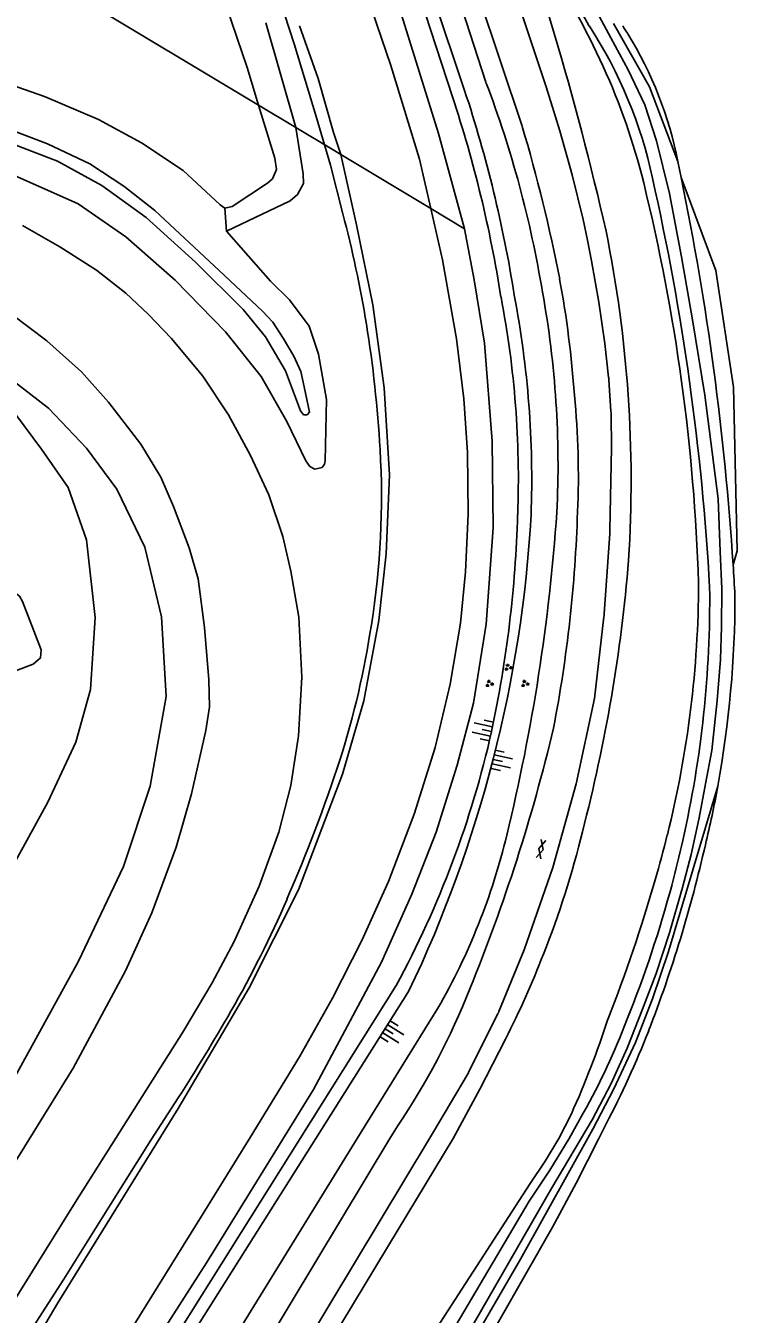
# Model space of a CAD drawing. Extents: x 135999 to 138000, y 396000 to 398501.
# Drawn here: x 137710.1 to 137785.7, y 396981.4 to 397117.6 of the extents above; entities that cross this region are included whole.
import ezdxf

# ---------------------------------------------------------------- set-up
doc = ezdxf.new("R2010")
doc.units = 0
for name, color, linetype in [('gg-knt-BGT kruinlijn', 7, 'Continuous'), ('gg-knt-bovenkant onderkant talud', 7, 'Continuous'), ('gg-knt-verharding', 7, 'Continuous'), ('gt-knt-geleideconstructie', 7, 'Continuous'), ('gt-symb-gesloten verharding', 7, 'Continuous'), ('gt-symb-groenvak', 7, 'Continuous'), ('gt-symb-talud symbool', 7, 'Continuous'), ('gx-grn-maaiveld', 7, 'Continuous')]:
    doc.layers.add(name, color=color, linetype=linetype)

# ---------------------------------------------------------------- blocks, each defined once
blk = doc.blocks.new('gt0-GESVH1')
at = {"layer": 'gt-symb-gesloten verharding'}
for p, q in [((-0.99, -0.26), (0.01, 0.24)), ((0.01, -0.26), (-0.99, 0.24)), ((0.01, 0.24), (1.01, -0.26)), ((1.01, 0.24), (0.01, -0.26))]:
    blk.add_line(p, q, dxfattribs=at)
blk = doc.blocks.new('gt0-TALUD_1')
at = {"layer": 'gt-symb-talud symbool'}
for p, q in [((-1, -1), (-1, 0)), ((-0.5, -2), (-0.5, 0)), ((0, -1), (0, 0)), ((0.5, -2), (0.5, 0)), ((1, -1), (1, 0))]:
    blk.add_line(p, q, dxfattribs=at)
blk = doc.blocks.new('gt0-GRVAK')
at = {"layer": 'gt-symb-groenvak'}
for p, q in [((-0.11, 0.19), (-0.23, 0.24)), ((-0.18, 0.15), (0.09, 0.15)), ((-0.09, 0.21), (-0.16, 0.32)), ((-0.05, 0.21), (-0.05, 0.39)), ((0, 0.21), (0.06, 0.32)), ((0.02, 0.19), (0.13, 0.24)), ((0.26, -0.05), (0.2, 0.06)), ((0.3, -0.05), (0.3, 0.13)), ((0.35, -0.05), (0.41, 0.06)), ((-0.24, -0.23), (-0.36, -0.18)), ((-0.32, -0.26), (-0.05, -0.26)), ((-0.23, -0.21), (-0.29, -0.1)), ((-0.18, -0.2), (-0.18, -0.02)), ((-0.14, -0.21), (-0.07, -0.1)), ((-0.12, -0.23), (0, -0.18)), ((0.24, -0.07), (0.12, -0.02)), ((0.17, -0.11), (0.44, -0.11)), ((0.37, -0.07), (0.49, -0.02))]:
    blk.add_line(p, q, dxfattribs=at)

msp = doc.modelspace()

# ---------------------------------------------------------------- linework, layer by layer
at = {"layer": 'gg-knt-BGT kruinlijn'}
for p, q in [((137755.2, 397110.06), (137745.06, 397140.94)), ((137756.47, 397110.73), (137746.3, 397141.15)), ((137712.43, 397105.1), (137706.26, 397107.41)), ((137739.43, 397101.92), (137738.64, 397106.82)), ((137705.8, 397106.19), (137713.46, 397103.24)), ((137716.88, 397102.98), (137712.43, 397105.1)), ((137713.46, 397103.24), (137718.15, 397100.69)), ((137720.47, 397100.6), (137716.88, 397102.98)), ((137739.46, 397100.9), (137739.43, 397101.92)), ((137718.15, 397100.69), (137722.82, 397097.29)), ((137723.74, 397098.05), (137720.47, 397100.6)), ((137738.06, 397099.07), (137738.83, 397099.73)), ((137738.83, 397099.73), (137739.46, 397100.9)), ((137731.31, 397095.87), (137738.06, 397099.07)), ((137722.82, 397097.29), (137728.06, 397092.59)), ((137730.55, 397091.7), (137723.74, 397098.05)), ((137728.06, 397092.59), (137733.1, 397087.6)), ((137735.14, 397087.39), (137730.55, 397091.7)), ((137761.72, 397089.1), (137761.71, 397089.15)), ((137733.1, 397087.6), (137735.45, 397084.71)), ((137736.2, 397086.24), (137735.14, 397087.39)), ((137737.31, 397084.55), (137736.2, 397086.24)), ((137735.45, 397084.71), (137737.57, 397081.1)), ((137738.43, 397082.66), (137737.31, 397084.55)), ((137739.16, 397081.05), (137738.43, 397082.66)), ((137707.34, 397081.14), (137712.53, 397077.17)), ((137737.57, 397081.1), (137739.15, 397076.89)), ((137739.52, 397079.42), (137739.16, 397081.05)), ((137740.09, 397076.74), (137739.52, 397079.42)), ((137712.53, 397077.17), (137716.52, 397072.94)), ((137739.15, 397076.89), (137739.46, 397076.47)), ((137739.46, 397076.47), (137739.86, 397076.47)), ((137739.86, 397076.47), (137740.09, 397076.74)), ((137716.52, 397072.94), (137719.74, 397068.59)), ((137719.74, 397068.59), (137722.68, 397062.48)), ((137722.68, 397062.48), (137724.44, 397055.12)), ((137724.44, 397055.12), (137724.95, 397046.69)), ((137724.95, 397046.69), (137723.27, 397037.21)), ((137723.27, 397037.21), (137720.45, 397028.73)), ((137720.45, 397028.73), (137715.68, 397018.74)), ((137715.68, 397018.74), (137706.27, 397001.59)), ((137739.1, 397000), (137749.23, 397016.15)), ((137740.77, 397000), (137750.56, 397015.51)), ((137706.4, 396947.92), (137739.1, 397000)), ((137740.77, 397000), (137720.5, 396967.9))]:
    msp.add_line(p, q, dxfattribs=at)
for centre, radius, start, end in [((137627.96, 397068.09), 135.4, 8.9484, 18.3543), ((137629.73, 397068.51), 132.16, 8.867, 18.3213), ((137659.79, 397069.61), 102.36, 357.9306, 10.8557), ((137659.82, 397069.61), 103.74, 357.9278, 10.8304), ((137629.18, 397073.54), 134.54, 334.4482, 356.7293), ((137635.28, 397069.58), 126.85, 347.9003, 358.3422), ((137657.3, 397065.99), 104.58, 331.5368, 347.2969)]:
    msp.add_arc(centre, radius, start, end, dxfattribs=at)
at = {"layer": 'gg-knt-bovenkant onderkant talud'}
for p, q in [((137758.73, 397111.59), (137748.86, 397142.05)), ((137745.14, 397000), (137753.64, 397013.75)), ((137745.14, 397000), (137724.24, 396966.16))]:
    msp.add_line(p, q, dxfattribs=at)
for centre, radius, start, end in [((137651.06, 397070.7), 115.17, 9.3526, 20.7916), ((137664.29, 397071.18), 102.05, 357.1691, 10.2967), ((137563.38, 397080.18), 203.32, 346.3011, 356.0389), ((137693.95, 397048.12), 68.88, 330.0679, 346.4969)]:
    msp.add_arc(centre, radius, start, end, dxfattribs=at)
at = {"layer": 'gg-knt-verharding'}
for p, q in [((137750.92, 397141.7), (137762.55, 397106.94)), ((137749.38, 397001.28), (137748.57, 397000)), ((137727.36, 396964.76), (137748.57, 397000)), ((137730.69, 396963.34), (137752.78, 397000))]:
    msp.add_line(p, q, dxfattribs=at)
for centre, radius, start, end in [((137599.38, 397058.32), 170.26, 10.9907, 16.5905), ((137660.29, 397071.1), 108.03, 3.9379, 10.4972), ((137680.18, 397069.9), 88.31, 357.6116, 5.6018), ((137624.23, 397070.67), 144.24, 349.0781, 358.2305), ((137583.67, 397086.66), 187.27, 337.7691, 346.6276), ((137686.15, 397043.82), 76.21, 326.0683, 338.4276)]:
    msp.add_arc(centre, radius, start, end, dxfattribs=at)
at = {"layer": 'gt-knt-geleideconstructie'}
for points in [[(137728.17, 397147.74), (137730.26, 397140.99), (137732.26, 397134.67), (137735.18, 397125.79), (137736.43, 397121.97), (137738.46, 397115.67), (137740.81, 397107.99), (137742.29, 397102.85), (137743.62, 397097.69)], [(137726.23, 397004.29), (137723.34, 396999.8), (137719.08, 396993.02), (137714.13, 396985.14), (137710.59, 396979.58), (137708.51, 396976.21), (137705.66, 396971.59)]]:
    msp.add_lwpolyline(points, dxfattribs=at)
for centre, radius, start, end in [((137619.61, 397065.09), 128.22, 9.4052, 14.7312), ((137617.8, 397065.4), 129.95, 3.2671, 9.1406), ((137660.57, 397067.82), 87.12, 351.0453, 3.2817), ((137651.18, 397068.84), 96.55, 342.6587, 351.309), ((137576.85, 397095), 175.32, 336.5628, 341.7398), ((137627.55, 397073.09), 120.1, 330.2181, 336.5356), ((137546.61, 397119.51), 213.4, 327.3207, 330.1934)]:
    msp.add_arc(centre, radius, start, end, dxfattribs=at)
at = {"layer": 'gx-grn-maaiveld'}
for p, q in [((137765.09, 397111.1), (137754.52, 397142.8)), ((137734.69, 397109.19), (137686.45, 397138.13)), ((137738.64, 397106.82), (137734.69, 397109.19)), ((137756.46, 397096.12), (137753.73, 397106.18)), ((137743.4, 397103.96), (137752.9, 397098.26)), ((137731.13, 397098.3), (137731.31, 397095.87)), ((137752.9, 397098.26), (137756.46, 397096.12)), ((137752.78, 397000), (137753.19, 397000.68))]:
    msp.add_line(p, q, dxfattribs=at)
for points in [[(137752.9, 397098.26), (137751.71, 397103.47), (137748.67, 397113.37), (137743.15, 397129.59), (137738.42, 397144.71), (137735.84, 397153.48), (137733.75, 397162.79), (137731.97, 397172.65), (137731.09, 397181.33), (137730.8, 397191.52), (137731.13, 397199.72), (137732.37, 397208.49), (137734.19, 397218.33), (137737.99, 397231.43), (137741.74, 397242.21), (137747, 397256.53), (137754.55, 397275.64), (137758.51, 397285.61), (137764.57, 397301.23), (137773.49, 397323.37), (137783.65, 397349.31), (137793.06, 397372.74)], [(137742.77, 397141.03), (137747.42, 397126.42), (137753.73, 397106.18)], [(137729.1, 397126.1), (137733.52, 397113.15), (137734.69, 397109.19)], [(137756, 396977.94), (137765.69, 396994.77), (137769.96, 397001.95), (137771.94, 397005.79), (137773.66, 397009.55), (137775.28, 397013.64), (137776.69, 397017.43), (137778.11, 397021.71), (137779.49, 397026.52), (137780.42, 397029.99), (137781.26, 397033.88), (137781.93, 397037.46), (137782.57, 397041), (137783.14, 397046.27), (137783.49, 397050.61), (137783.61, 397054.06), (137783.63, 397058.07), (137783.48, 397062.03), (137783.25, 397067.57), (137781.83, 397078.52), (137780.56, 397086.49), (137779.37, 397093.15), (137778.11, 397099.85), (137776.75, 397105.4), (137775.5, 397109.2), (137773.74, 397112.92), (137771.92, 397116.3), (137766.91, 397125.62)], [(137738.64, 397106.82), (137735.46, 397117.86)], [(137739.03, 397117.57), (137741.01, 397111.98), (137742.64, 397106.29), (137743.4, 397103.96)], [(137772.2, 397117.8), (137776.02, 397111.1), (137779, 397103.21)], [(137731.13, 397098.3), (137730.65, 397098.63), (137726.75, 397102.26), (137722.35, 397105.18), (137717.81, 397107.65), (137712.09, 397110.09), (137705.62, 397112.34)], [(137768.99, 397097.09), (137767.84, 397101.8), (137766.54, 397106.47), (137765.09, 397111.1)], [(137734.69, 397109.19), (137736.44, 397103.59), (137736.59, 397102.37), (137736.17, 397101.38), (137735.67, 397100.94), (137731.92, 397098.46), (137731.13, 397098.3)], [(137743.4, 397103.96), (137742.6, 397104.44), (137738.64, 397106.82)], [(137704.25, 396967), (137713.51, 396982.64), (137726.22, 397003.16), (137733.7, 397015.91), (137738.94, 397026.26), (137743.59, 397038.48), (137745.83, 397046.22), (137747.43, 397054.71), (137748.2, 397061.76), (137748.54, 397070.1), (137747.99, 397079.32), (137746.77, 397088.07), (137745.04, 397096.52), (137743.4, 397103.96)], [(137779, 397103.21), (137779.17, 397102.37), (137779.35, 397101.54)], [(137708.62, 397101.87), (137715.67, 397098.74), (137720.68, 397095.26), (137725.89, 397090.69), (137731.23, 397085.24), (137735, 397080.51), (137737.7, 397075.76), (137739.7, 397071.61), (137740.11, 397071.01), (137740.65, 397070.73), (137741.42, 397070.89), (137741.68, 397071.23), (137741.73, 397071.58), (137741.9, 397078.07), (137741.04, 397082.86), (137740.06, 397085.82), (137737.97, 397088.61), (137735.98, 397090.59), (137731.31, 397095.87)], [(137779.35, 397101.54), (137783, 397091.69), (137784.86, 397079.39), (137785.25, 397062.09), (137784.83, 397060.61)], [(137710.69, 396962.8), (137728.86, 396992.06), (137733.83, 397000.11), (137739.02, 397008.61), (137742.53, 397014.8), (137745.6, 397020.91), (137748.43, 397027.14), (137751.16, 397034.25), (137753.36, 397041.3), (137754.95, 397048), (137756.04, 397054.44), (137756.55, 397059.87), (137756.86, 397065.95), (137756.77, 397072.49), (137756.39, 397078.14), (137755.6, 397084.48), (137754.15, 397092.82), (137752.9, 397098.26)], [(137771.27, 397083.98), (137770.65, 397088.37), (137769.89, 397092.74), (137769.44, 397094.91), (137768.99, 397097.09)], [(137709.79, 397096.45), (137713.73, 397094.22), (137717.58, 397091.74), (137720.68, 397089.3), (137723.06, 397087.09), (137725.52, 397084.52), (137728.81, 397080.55), (137731.52, 397076.44), (137733.87, 397072.17), (137735.78, 397068), (137737.26, 397063.59), (137738.12, 397059.95), (137738.95, 397055.09), (137739.27, 397048.72), (137738.93, 397042.54), (137738.12, 397037.27), (137736.86, 397032.37), (137734.79, 397026.65), (137732.14, 397020.79), (137729.81, 397016.45), (137726.72, 397011.21), (137715.35, 396993.21), (137700.78, 396969.89)], [(137756.46, 397096.12), (137757.5, 397090.71), (137758.59, 397084.01), (137759.37, 397073.67), (137759.48, 397064.51), (137758.75, 397054.34), (137757.42, 397046), (137755.69, 397039.42), (137753.48, 397032.34), (137750.9, 397025.8), (137747.7, 397018.61)], [(137707.37, 396994.96), (137715.13, 397007.43), (137720.65, 397017.69), (137723.42, 397023.84), (137726, 397030.77), (137727.61, 397036.4), (137729.14, 397043.11), (137729.53, 397045.6), (137729.45, 397048.46), (137729, 397053.99), (137728.32, 397059.12), (137727.39, 397062.4), (137725.71, 397066.77), (137724.39, 397069.85), (137722.28, 397073.37), (137718.87, 397077.79), (137715.99, 397080.99), (137712.34, 397084.26), (137706.7, 397088.5)], [(137681.55, 396983.24), (137688.29, 396994.48), (137700.57, 397013.95), (137712.44, 397035.51), (137715.41, 397041.86), (137716.95, 397047.44), (137717.45, 397055.05), (137716.54, 397063.23), (137714.6, 397068.79), (137711.78, 397072.84), (137709.14, 397076.4), (137703.46, 397081.32), (137698.83, 397084.7), (137695.62, 397087.29)], [(137772, 397072.96), (137771.94, 397076.49), (137771.94, 397076.64), (137771.93, 397076.84), (137771.71, 397080.15), (137771.7, 397080.32), (137771.68, 397080.44), (137771.27, 397083.98)], [(137770.18, 397046.47), (137771.19, 397055.12), (137771.21, 397055.26), (137771.22, 397055.44), (137771.8, 397063.9), (137771.81, 397064.1), (137771.82, 397064.27), (137772, 397072.96)], [(137708.88, 397057.73), (137708.14, 397057.78), (137674.17, 397044.47), (137647.43, 397033.56), (137633.72, 397028.12), (137633.21, 397027.48), (137633.16, 397026.91), (137634.82, 397021.63), (137634.96, 397021.24), (137635.55, 397020.74), (137637.41, 397021.26), (137651.23, 397026.57), (137687.93, 397041.46), (137710.89, 397050.1), (137711.69, 397050.77), (137711.76, 397051.61), (137709.79, 397056.72), (137709.47, 397057.29), (137708.88, 397057.73)], [(137762.78, 397019.92), (137765.79, 397028.61), (137768.26, 397037.47), (137770.18, 397046.47)], [(137783.21, 397037.23), (137778.01, 397019.73), (137776.33, 397014.74), (137774.52, 397010.13), (137772.23, 397005.25), (137770.02, 397000.98), (137762.36, 396987.22), (137756.78, 396977.59)], [(137753.19, 397000.68), (137756.77, 397006.75), (137756.84, 397006.86), (137756.89, 397006.96), (137760, 397013.19), (137760.04, 397013.28), (137760.09, 397013.4), (137762.78, 397019.92)], [(137712.72, 396961.21), (137716.79, 396967.44), (137729.21, 396986.86), (137740.52, 397005.17), (137747.7, 397018.61)], [(137706.3, 396920.63), (137709.36, 396924.98), (137712.28, 396929.43), (137719.07, 396940.01), (137732.62, 396962.48), (137749.44, 396990.36), (137755.25, 397000), (137758.09, 397005.2), (137760.79, 397010.49)], [(137767.75, 397002.6), (137766.41, 397000), (137764.98, 396997.58), (137763.39, 396995.25), (137751.29, 396976.48), (137749.79, 396974.14), (137740.53, 396958.95), (137728.09, 396938.55), (137726.4, 396939.43), (137725.79, 396938.44), (137727.55, 396937.56), (137724.19, 396929.42)], [(137751.87, 396956.25), (137748.54, 396955.4), (137748.49, 396967.38), (137751.02, 396972.58), (137751.59, 396973.55), (137751.66, 396973.66), (137763.28, 396993.36), (137765.46, 396996.63), (137767.51, 397000), (137769.01, 397002.67)], [(137771.39, 397001.48), (137770.65, 397000), (137768.25, 396995.28), (137765.75, 396990.61), (137754.36, 396970.6), (137752.07, 396965.77), (137752.04, 396964.36), (137751.95, 396960.16)]]:
    msp.add_lwpolyline(points, dxfattribs=at)
for centre, radius, start, end in [((137456.96, 397024.55), 322.44, 12.7792, 20.45), ((137888.94, 397188.59), 138.86, 204.8767, 210.7851), ((137705.09, 397083.38), 72.47, 14.0465, 34.667), ((137729.41, 397091.4), 47.98, 12.0913, 32.9853), ((137740.95, 397096.59), 38.45, 31.5875, 33.0617), ((137738.99, 397095.33), 40.78, 11.1348, 31.6429), ((137576.78, 397052.24), 204.5, 1.8101, 13.7858), ((137518.83, 397043.44), 263.94, 3.2137, 12.6967), ((137485.11, 397041.25), 300.35, 3.6976, 11.5797), ((137640.66, 397069.43), 133.4, 356.4116, 11.4342), ((137606.67, 397074.81), 167.69, 345.3508, 355.3023), ((137454.51, 397039.45), 331, 3.1037, 3.6665), ((137669.59, 397059), 111.6, 346.0307, 359.8468), ((137667.53, 397056.89), 114.83, 347.2062, 0.6718), ((137672.57, 397057.35), 112.46, 349.6922, 0.0077), ((137673.59, 397057.13), 111.42, 346.4528, 349.7103), ((137676.19, 397054.69), 95.36, 338.3239, 346.4856), ((137616.08, 397073.08), 166.92, 344.0881, 345.7741), ((137644.9, 397062.04), 140.47, 338.8516, 347.2465), ((137657.48, 397059.01), 125.11, 345.1038, 347.2799), ((137621.24, 397071.72), 161.58, 338.5296, 344.0485), ((137659.54, 397058.48), 122.98, 338.0611, 345.093), ((137674.81, 397054.39), 96.53, 332.9488, 338.789), ((137680.22, 397042.23), 96.08, 335.6423, 342.0275), ((137703.08, 397039.46), 75.5, 330.8309, 339.1029), ((137686.15, 397046.48), 96.39, 332.1726, 338.6358)]:
    msp.add_arc(centre, radius, start, end, dxfattribs=at)

# ---------------------------------------------------------------- block references
at = {"layer": 'gt-symb-gesloten verharding', "rotation": 74.156917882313}
msp.add_blockref('gt0-GESVH1', (137764.53, 397030.56), dxfattribs=at)
at = {"layer": 'gt-symb-groenvak'}
for p in [(137761.07, 397049.77), (137759.08, 397048.05), (137762.83, 397048.05)]:
    msp.add_blockref('gt0-GRVAK', p, dxfattribs=at)
at = {"layer": 'gt-symb-talud symbool'}
for p, xscale, yscale, rotation in [((137759.32, 397042.99), 1.000291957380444, 1.000291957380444, -102.1187603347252), ((137759.48, 397040.05), 1.000291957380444, 1.0002919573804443, 77.8812396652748), ((137748.09, 397011.58), 1.0002164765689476, 1.0002164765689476, 57.86710414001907)]:
    msp.add_blockref('gt0-TALUD_1', p, dxfattribs=dict(at, xscale=xscale, yscale=yscale, rotation=rotation))

doc.saveas('drawing.dxf')
